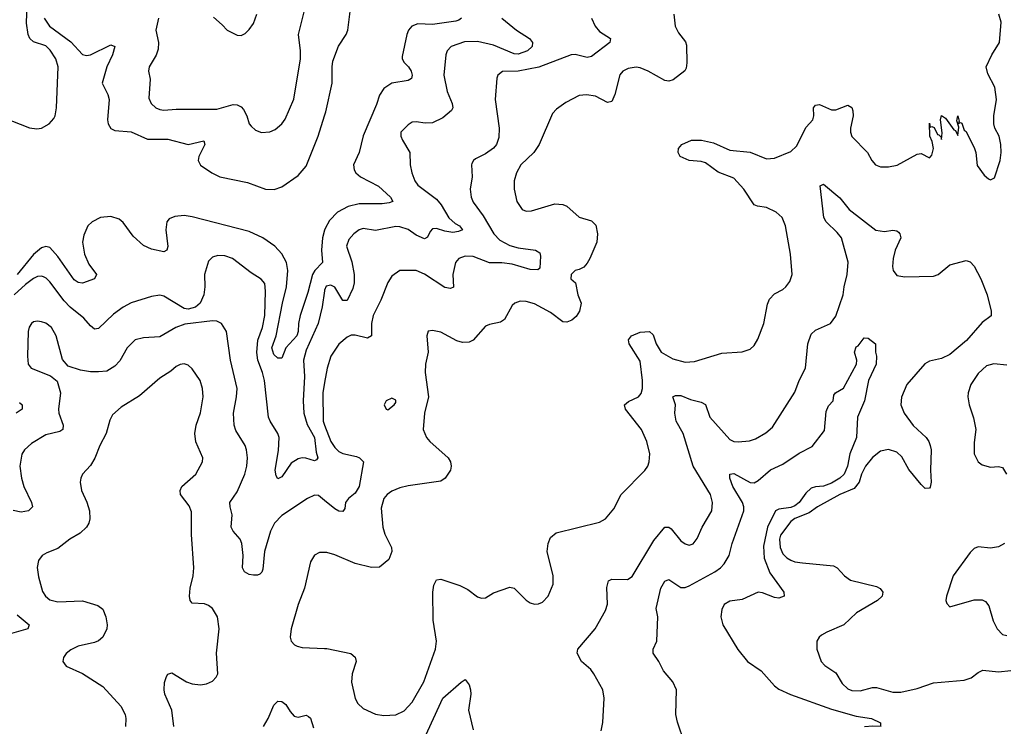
# Model space of a CAD drawing. Header units: inches. Extents: x 1682530 to 1839546, y 640742 to 791647.
# Tile 496 of 656: x 1758502 to 1763338, y 652211 to 655682. Entities that reach past the tile are written whole.
import ezdxf

# ---------------------------------------------------------------- set-up
doc = ezdxf.new("R2010")
doc.units = ezdxf.units.IN
doc.header["$MEASUREMENT"] = 0
doc.layers.add('B7655', color=7, linetype='Continuous')
doc.layers.add('B7665', color=7, linetype='Continuous')

msp = doc.modelspace()

# ---------------------------------------------------------------- linework, layer by layer
at = {"layer": 'B7655', "color": 5}
for points, elevation in [([(1758421.4, 655201.4), (1758550, 655151), (1758585.9, 655145.9), (1758610, 655149.5), (1758646.2, 655170), (1758670, 655196.5), (1758676.5, 655210), (1758683.4, 655250), (1758690.9, 655450), (1758679, 655490), (1758652.1, 655532.1), (1758630, 655553.1), (1758570, 655573.7), (1758552, 655590), (1758543.5, 655610), (1758534.9, 655665.1), (1758539.8, 655810)], 620), ([(1759183.5, 655690), (1759171.4, 655630), (1759183.5, 655570), (1759182.4, 655537.6), (1759171.9, 655508.1), (1759138.7, 655450), (1759135.3, 655430), (1759142.3, 655390), (1759136.7, 655296.7), (1759148.4, 655270), (1759170.6, 655250), (1759190, 655240.9), (1759210, 655238.5), (1759270, 655242.7), (1759470, 655243.2), (1759550, 655266), (1759570, 655264.7), (1759590, 655253.8), (1759600.9, 655240.9), (1759617.4, 655210), (1759630, 655170.8), (1759639, 655159), (1759660.3, 655140.3), (1759690, 655128.7), (1759730, 655131.6), (1759756.5, 655143.5), (1759789.7, 655170), (1759806.4, 655193.6), (1759848.3, 655291.7), (1759880.7, 655490), (1759881.8, 655530), (1759871, 655610), (1759899.3, 655720.7)], 640), ([(1759454.6, 655694.6), (1759497.3, 655657.3), (1759520.7, 655630), (1759570, 655606), (1759590, 655604.9), (1759610, 655614), (1759630, 655634), (1759650, 655664), (1759666.9, 655710)], 660), ([(1758622.7, 655690), (1758649.3, 655650), (1758752.8, 655572.8), (1758810, 655511.1), (1758830, 655505.6), (1758850, 655510.2), (1758950, 655558.9), (1758970.2, 655550.2), (1758957.6, 655510), (1758930.1, 655450), (1758907.2, 655370), (1758935.3, 655315.3), (1758941.6, 655290), (1758932.8, 655190), (1758936.2, 655170), (1758950, 655148.3), (1758970, 655138.6), (1759050, 655130.7), (1759130, 655095.6), (1759230, 655095.3), (1759330, 655069.5), (1759406.8, 655086.8), (1759411.1, 655070), (1759381.6, 655010), (1759378, 654990), (1759390, 654968.2), (1759445.5, 654930), (1759484.6, 654910), (1759621.9, 654881.9), (1759710, 654850.2), (1759752.1, 654847.9), (1759790, 654860.9), (1759870, 654916.9), (1759910, 654962.3), (1759968.5, 655110), (1760000, 655209.6)], 620), ([(1760000, 654647.9), (1759989.5, 654610.5), (1759985.2, 654550), (1759988.8, 654490), (1759951, 654450), (1759940.6, 654430), (1759917.5, 654342.5), (1759879.7, 654230), (1759871.8, 654190), (1759870.1, 654150), (1759863.1, 654130), (1759808.7, 654070), (1759790, 654019.3), (1759770, 654019.2), (1759750, 654038), (1759741.2, 654070), (1759762.2, 654130), (1759793.3, 654290), (1759813.4, 654370), (1759818.7, 654450), (1759813.4, 654490), (1759790, 654532.2), (1759755.3, 654570), (1759696.1, 654610), (1759630, 654641.5), (1759350, 654714.6), (1759310, 654721.2), (1759264.3, 654715.7), (1759236.7, 654703.3), (1759225.7, 654690), (1759219.7, 654650), (1759230, 654568), (1759225.5, 654550), (1759210, 654542.2), (1759150, 654554.8), (1759110, 654573.8), (1759059.5, 654619.5), (1759010, 654686.8), (1758990, 654703.2), (1758950, 654715), (1758899.1, 654710), (1758858.4, 654690), (1758837, 654670), (1758816.9, 654623.1), (1758811.2, 654588.8), (1758820.2, 654530), (1758842.1, 654482.1), (1758879.5, 654430), (1758870.2, 654409.8), (1758810, 654388.2), (1758790, 654390.8), (1758770, 654403.7), (1758690, 654519.8), (1758650, 654563.1), (1758630, 654568.7), (1758610, 654561.2), (1758570, 654529.1), (1758489.3, 654430)], 620), ([(1760000, 654353.4), (1759998.7, 654350), (1759987.6, 654272.4), (1759968.8, 654190), (1759910, 654058.5), (1759896.6, 654010), (1759901.2, 653930), (1759893.7, 653810), (1759897.6, 653750), (1759914.2, 653694.2), (1759950.4, 653630), (1759958.4, 653558.4), (1759966.5, 653530), (1759959.6, 653520.4), (1759950, 653515.3), (1759907.9, 653527.9), (1759890, 653529.9), (1759870, 653525.4), (1759835.9, 653504.1), (1759790, 653436.8), (1759770, 653426.6), (1759761.1, 653441.1), (1759756.5, 653470), (1759774.1, 653565.9), (1759776.5, 653630), (1759770.4, 653650.4), (1759732.8, 653710), (1759725, 653730), (1759704.2, 653910), (1759695.3, 653950), (1759672.3, 654010), (1759667.5, 654047.5), (1759672.5, 654107.5), (1759694.8, 654170), (1759705.6, 654230), (1759709, 654349), (1759705.8, 654385.8), (1759688.1, 654408.1), (1759638.6, 654438.6), (1759547, 654510), (1759510, 654523.1), (1759475.6, 654524.4), (1759450, 654516.2), (1759430, 654496), (1759409.3, 654430.7), (1759411.9, 654370), (1759406.6, 654330), (1759388, 654290), (1759365.5, 654270), (1759330, 654259.8), (1759310, 654263), (1759210, 654324.7), (1759190, 654328.5), (1759150, 654322.2), (1759050, 654291.5), (1759010.3, 654270), (1758963.5, 654236.5), (1758890, 654165.7), (1758870, 654162.6), (1758850, 654178.3), (1758816.6, 654216.6), (1758750, 654270.6), (1758721, 654301), (1758650, 654394), (1758632.6, 654412.6), (1758619.5, 654419.5), (1758610, 654423.2), (1758590, 654420.5), (1758570, 654411.6), (1758530, 654381.4), (1758475.2, 654330)], 640), ([(1760000, 653321.2), (1759970, 653345.7), (1759950, 653346.3), (1759916.3, 653330), (1759790, 653247.6), (1759753.6, 653210), (1759733.7, 653170), (1759705.3, 653070), (1759696, 652984), (1759691.5, 652968.5), (1759681.1, 652958.9), (1759670, 652953.1), (1759650, 652953.3), (1759630, 652957.1), (1759606, 652970), (1759596.5, 652990), (1759599.8, 653050), (1759593.6, 653110), (1759585.3, 653130), (1759551.1, 653170), (1759541, 653190), (1759545.6, 653250), (1759535.3, 653290), (1759535.1, 653310), (1759570, 653363.8), (1759607.8, 653450), (1759618, 653490), (1759620.7, 653530), (1759617, 653570), (1759609.8, 653590), (1759564.3, 653664.3), (1759555.7, 653690), (1759551.6, 653750), (1759567.4, 653830), (1759570.6, 653870), (1759537, 654010), (1759517.2, 654150), (1759493, 654190), (1759470, 654201.5), (1759450, 654203.1), (1759314, 654186), (1759269.1, 654170.9), (1759190, 654124), (1759110, 654118.9), (1759070.2, 654109.8), (1759030, 654071.1), (1758993.8, 654006.2), (1758970, 653979.7), (1758930, 653956.4), (1758890, 653951.9), (1758850, 653953.1), (1758801.4, 653961.4), (1758740.4, 653980.4), (1758712.6, 654012.6), (1758681.4, 654130), (1758657.7, 654170), (1758630, 654191), (1758610, 654197.7), (1758590, 654201.3), (1758570, 654197.6), (1758560.5, 654190), (1758548.2, 654171.8), (1758543.2, 654150), (1758540.2, 654030), (1758544.4, 653990), (1758558.8, 653970), (1758653.5, 653933.5), (1758686.1, 653906.1), (1758702, 653850), (1758692.6, 653770), (1758694.4, 653750), (1758715.8, 653690), (1758713.4, 653670), (1758700, 653660), (1758630, 653643.1), (1758559.7, 653600.3), (1758526.4, 653570), (1758512.5, 653547.5), (1758503.6, 653490), (1758511.1, 653430), (1758522.7, 653390), (1758560.7, 653310), (1758564.9, 653290), (1758545.5, 653270), (1758510, 653263), (1758470, 653271.2)], 660), ([(1759259.1, 652210), (1759249.7, 652290), (1759215.8, 652370), (1759212.6, 652390), (1759212.9, 652427.1), (1759223.5, 652456.5), (1759230, 652466.8), (1759250, 652473.4), (1759321, 652430), (1759350, 652420.4), (1759390, 652414.9), (1759419.1, 652420.9), (1759450, 652434), (1759467.7, 652452.3), (1759475.6, 652470), (1759468.8, 652570), (1759481.8, 652690), (1759474, 652750), (1759450, 652789.7), (1759430, 652804.4), (1759410, 652813.5), (1759350, 652816.2), (1759339.7, 652830), (1759335.6, 652850), (1759339.8, 652890), (1759354.5, 652950), (1759357.4, 652990), (1759345.8, 653154.2), (1759345.7, 653265.7), (1759334.9, 653294.9), (1759291.3, 653350), (1759289.6, 653370), (1759298.7, 653390), (1759366.6, 653450), (1759399.6, 653510), (1759401.6, 653530), (1759368, 653608), (1759361.8, 653650), (1759368.9, 653690), (1759390, 653750.8), (1759403.8, 653830), (1759400.4, 653870), (1759388, 653910), (1759350, 653967), (1759330, 653985.1), (1759310, 653991.1), (1759290, 653988.2), (1759270, 653978.3), (1759243.8, 653956.2), (1759190, 653922.2), (1759090, 653834), (1759000.3, 653779.7), (1758957.8, 653742.2), (1758944.3, 653715.7), (1758927.1, 653650), (1758895.5, 653590), (1758871.6, 653528.4), (1758850, 653493), (1758810.4, 653450), (1758802.4, 653430), (1758798.7, 653410), (1758805.3, 653370), (1758832.1, 653312.1), (1758845.5, 653270), (1758846.9, 653230), (1758841.3, 653210), (1758830, 653189.7), (1758799.3, 653160.7), (1758748.8, 653131.2), (1758690, 653084.2), (1758635.8, 653064.2), (1758613.4, 653050), (1758594.9, 653025.1), (1758588.8, 652991.2), (1758594.6, 652945.4), (1758614.1, 652874.1), (1758628.5, 652850), (1758650, 652832.2), (1758690, 652822.3), (1758810, 652828.5), (1758885.3, 652805.3), (1758910, 652786.8), (1758924.9, 652750), (1758932, 652710), (1758930.3, 652689.7), (1758910.4, 652650), (1758890, 652631.8), (1758870, 652622.4), (1758790, 652604.5), (1758752.8, 652587.2), (1758730, 652569), (1758717.3, 652550), (1758714.8, 652530), (1758730, 652506.8), (1758810, 652470.6), (1758910, 652407.3), (1758999.1, 652310), (1759020.5, 652270), (1759023.8, 652250), (1759021.6, 652210)], 680), ([(1760000, 653900), (1759991.2, 653850), (1759993.1, 653710), (1760000, 653691.2)], 660), ([(1758501.2, 653801.2), (1758514.7, 653790), (1758514.9, 653770), (1758484.2, 653750)], 640), ([(1760000, 653065.3), (1759975.1, 653064.9), (1759950, 653052), (1759930, 653019), (1759901.3, 652890), (1759870.3, 652810), (1759834.9, 652690), (1759830.5, 652650), (1759836.3, 652630), (1759852.2, 652612.2), (1759865.7, 652605.7), (1759890, 652598.7), (1760000, 652593.6)], 680), ([(1758490, 652759.7), (1758548.7, 652710), (1758544.4, 652695.6), (1758541.6, 652690), (1758450, 652664.6)], 660), ([(1759698.9, 652210), (1759722.6, 652250), (1759750, 652315.3), (1759770, 652334.9), (1759790, 652333.8), (1759810, 652318), (1759830, 652283.8), (1759850, 652261.3), (1759870, 652257), (1759910, 652266.4), (1759920.3, 652260.3), (1759930, 652250.7), (1759944.7, 652204.7)], 660)]:
    msp.add_lwpolyline(points, dxfattribs=dict(at, elevation=elevation))
at = {"layer": 'B7665', "color": 5}
for points, elevation in [([(1760000, 655209.6), (1760006.5, 655230), (1760036.3, 655370), (1760036.6, 655450), (1760041, 655479), (1760067.9, 655552.1), (1760106.2, 655610), (1760114, 655630), (1760134.2, 655790)], 620), ([(1761715.2, 655710), (1761722, 655650), (1761738, 655618), (1761772.9, 655572.9), (1761777.8, 655557.8), (1761779.6, 655470), (1761776, 655444), (1761768.9, 655431.1), (1761712.4, 655387.6), (1761690, 655380.4), (1761670, 655383.1), (1761589.6, 655430), (1761550, 655445.6), (1761530, 655448.7), (1761490, 655442.2), (1761464.4, 655430), (1761449.3, 655410.7), (1761425.5, 655314.5), (1761410, 655280.9), (1761390, 655275.1), (1761330, 655307.4), (1761286.1, 655313.9), (1761249.5, 655309.5), (1761184.9, 655275), (1761138, 655242), (1761118.9, 655221.1), (1761053.8, 655070), (1761027.2, 655030), (1760963.2, 654970), (1760941.5, 654930), (1760930.2, 654890), (1760931.3, 654850), (1760944.6, 654790), (1760970.3, 654750.3), (1760990, 654741.3), (1761016.6, 654743.4), (1761130, 654777.4), (1761170, 654774.9), (1761190, 654766.4), (1761250, 654712.4), (1761310, 654694.3), (1761332.7, 654672.7), (1761340.6, 654630), (1761336.8, 654590), (1761303.2, 654510), (1761290, 654486), (1761272.5, 654467.5), (1761250, 654455), (1761230, 654450.6), (1761210.3, 654430), (1761209.4, 654410), (1761231.8, 654390), (1761244.3, 654330), (1761259.7, 654290), (1761252.2, 654250), (1761235.5, 654224.5), (1761214.3, 654205.7), (1761190, 654196.8), (1761170, 654198.3), (1761110, 654244), (1761030, 654286), (1760990, 654298.3), (1760960.6, 654299.4), (1760934.8, 654290), (1760921.5, 654278.5), (1760883.7, 654210), (1760863, 654197), (1760810, 654185.4), (1760790, 654176.2), (1760730, 654108.2), (1760710, 654098.3), (1760677.1, 654097.1), (1760650, 654104.2), (1760570, 654147.3), (1760530, 654155.1), (1760508.2, 654151.8), (1760502, 654130), (1760507.7, 654050), (1760496.1, 653990), (1760493.8, 653950), (1760510.3, 653830), (1760490.4, 653750), (1760483.8, 653670), (1760500.3, 653630), (1760517, 653610), (1760606.7, 653530), (1760618.7, 653510), (1760622, 653490), (1760618.7, 653470), (1760592.7, 653430), (1760570, 653416.3), (1760410, 653392.9), (1760370, 653382.7), (1760330, 653366.3), (1760306.7, 653350), (1760290.4, 653330), (1760277.2, 653282.8), (1760286.5, 653190), (1760295.9, 653155.9), (1760328.2, 653090), (1760330.4, 653070), (1760315.5, 653030), (1760270, 652993.6), (1760230, 652990.9), (1760150, 653010.8), (1760050, 653053.3), (1760010, 653065.4), (1760000, 653065.3)], 680), ([(1760000, 652593.6), (1760010, 652593.1), (1760128.5, 652568.5), (1760150, 652550.8), (1760154, 652530), (1760134.6, 652470), (1760131.7, 652428.3), (1760150, 652347.7), (1760163.8, 652323.8), (1760190, 652298.9), (1760250, 652271.4), (1760290, 652265), (1760350, 652268.2), (1760390, 652288.1), (1760429.9, 652330.1), (1760487.1, 652430), (1760544.2, 652590), (1760549.7, 652630), (1760532.5, 652732.5), (1760531.1, 652870), (1760535.6, 652904.4), (1760549.7, 652930.3), (1760570, 652934), (1760663.7, 652903.7), (1760703.2, 652883.2), (1760750, 652848), (1760770, 652840.5), (1760790, 652842), (1760830, 652867.7), (1760910, 652894.8), (1760931, 652890), (1760990, 652830.7), (1761010, 652818), (1761030.6, 652810.6), (1761050, 652813), (1761070, 652822), (1761097, 652850), (1761122.4, 652910), (1761123, 652950), (1761092.4, 653070), (1761098.3, 653110), (1761110, 653139.1), (1761137.4, 653162.6), (1761350, 653214.9), (1761379.3, 653230), (1761420.1, 653279.9), (1761456.3, 653350), (1761572, 653468), (1761587.6, 653490), (1761594, 653510), (1761596.4, 653550), (1761581.7, 653610), (1761556.4, 653670), (1761477.3, 653770), (1761472.8, 653790), (1761492.4, 653807.6), (1761541, 653830), (1761554, 653846), (1761561.6, 653870), (1761561.7, 653910), (1761550, 654005.6), (1761495.4, 654090), (1761493, 654110), (1761507.3, 654130), (1761550, 654147.8), (1761594.8, 654150), (1761614.2, 654134.2), (1761628.2, 654090), (1761653.6, 654050), (1761710, 654016.5), (1761770, 653999.7), (1761816.9, 654003.1), (1761950, 654044.4), (1762050, 654050.4), (1762090, 654064.4), (1762110, 654082), (1762127.5, 654112.5), (1762156.8, 654190), (1762174.9, 654285.1), (1762184.2, 654310), (1762210, 654336), (1762250, 654356.5), (1762264.7, 654370), (1762284.1, 654395.9), (1762296.9, 654430), (1762288.6, 654530), (1762263.1, 654670), (1762246.3, 654710), (1762217.3, 654737.3), (1762170, 654760.3), (1762126.3, 654766.3), (1762110, 654773.3), (1762059.4, 654850), (1762010, 654903.5), (1761933.2, 654933.2), (1761870, 654978.9), (1761850, 654985.7), (1761789.8, 654989.8), (1761746.6, 655010), (1761736.2, 655030), (1761738.4, 655050), (1761755.1, 655070), (1761802, 655090), (1761851.2, 655091.2), (1761910, 655077.4), (1761990, 655042), (1762090, 655031.1), (1762170, 654998.9), (1762210, 655002.8), (1762290, 655034.9), (1762318.3, 655061.7), (1762365.3, 655154.7), (1762398.4, 655190), (1762402.9, 655210), (1762401.3, 655250), (1762410, 655263), (1762430, 655266.4), (1762490, 655239.5), (1762510, 655238.7), (1762570, 655262), (1762590, 655250.8), (1762594.3, 655234.3), (1762595.6, 655210), (1762582, 655150), (1762582.7, 655130), (1762590, 655108.8), (1762666.7, 655030), (1762688.2, 654990), (1762704.9, 654970), (1762730, 654960.3), (1762770, 654959.1), (1762811.7, 654968.3), (1762910, 655021.5), (1762930, 655025.3), (1762970, 655004), (1762973.6, 655006.4), (1762982.5, 655017.5), (1762989.7, 655050), (1762983.5, 655083.5), (1762972.3, 655110), (1762970, 655174), (1762974, 655154), (1762982, 655158), (1762993.4, 655153.4), (1763010, 655118), (1763016.9, 655116.9), (1763026.4, 655106.4), (1763030, 655094), (1763033.6, 655126.4), (1763024, 655190), (1763030, 655212), (1763050, 655198), (1763090, 655142), (1763098, 655138), (1763110, 655114), (1763114.6, 655154.6), (1763105.2, 655185.2), (1763110, 655210.8), (1763116.9, 655183.1), (1763112.7, 655172.7), (1763123.1, 655176.9), (1763130, 655174), (1763140.3, 655140.3), (1763150, 655133), (1763191.1, 655050), (1763198, 655030), (1763205.4, 654965.4), (1763238.6, 654918.6), (1763260.5, 654900.5), (1763270, 654895.3), (1763290, 654906), (1763317.3, 654990), (1763323.5, 655030), (1763321, 655070), (1763313.3, 655110), (1763292, 655150), (1763286.8, 655170), (1763286.8, 655210), (1763299.2, 655290), (1763292.1, 655350), (1763256.8, 655416.8), (1763249.7, 655450), (1763277.2, 655510), (1763314.8, 655570), (1763322.5, 655670), (1763311.3, 655710)], 680), ([(1760870, 655690.3), (1760941.7, 655630), (1761006.9, 655590), (1761020.7, 655570), (1761018.6, 655550), (1760996.1, 655530), (1760950, 655512.6), (1760930, 655515), (1760830, 655556.9), (1760750, 655575.3), (1760686.1, 655573.9), (1760621.3, 655550), (1760601.7, 655530), (1760594.7, 655510), (1760585.4, 655410), (1760601.1, 655330), (1760627.1, 655270), (1760630.2, 655250), (1760623.2, 655236.8), (1760580, 655200), (1760530, 655176.4), (1760493.4, 655173.4), (1760450, 655180.5), (1760430, 655178.4), (1760410, 655166.6), (1760374.8, 655130), (1760374, 655110), (1760382, 655090), (1760418.7, 655030), (1760420.2, 654970), (1760428.2, 654930), (1760442.4, 654890), (1760457.4, 654870), (1760550, 654800.6), (1760572.9, 654772.9), (1760609.2, 654709.2), (1760641.4, 654681.4), (1760662.6, 654670), (1760677.6, 654650), (1760658.1, 654641.9), (1760630, 654637.7), (1760590, 654643.4), (1760550, 654656.5), (1760530, 654654.8), (1760518.3, 654641.7), (1760505.3, 654614.7), (1760490, 654606.2), (1760450, 654624.5), (1760410, 654651.7), (1760370, 654665.2), (1760350, 654665.8), (1760250, 654646.8), (1760190, 654656.4), (1760170, 654649.6), (1760143.8, 654630), (1760118, 654602), (1760107.2, 654570), (1760133.7, 654493.7), (1760145.8, 654430), (1760144.7, 654390), (1760137.7, 654362.3), (1760110, 654303), (1760090, 654302.2), (1760050, 654368.7), (1760030, 654377.5), (1760007.4, 654372.6), (1760000, 654353.4)], 640), ([(1760671.4, 655690), (1760659.6, 655680.4), (1760644.2, 655675.8), (1760530, 655659), (1760458, 655662), (1760428, 655650), (1760411.6, 655630), (1760403.8, 655610), (1760381.2, 655501.2), (1760381.3, 655490), (1760390, 655471.8), (1760411.5, 655451.5), (1760425.2, 655430), (1760429.2, 655410), (1760425.8, 655394.2), (1760410, 655384.1), (1760330, 655371.1), (1760290, 655344.8), (1760270, 655312.1), (1760254.6, 655265.4), (1760190, 655111.1), (1760168.9, 655030), (1760142.3, 654970), (1760144.9, 654944.9), (1760152.4, 654930), (1760175.5, 654910), (1760264.2, 654864.2), (1760323.2, 654810), (1760335.3, 654790), (1760317.7, 654782.3), (1760282.1, 654777.9), (1760170, 654777), (1760115.9, 654764.1), (1760063, 654737), (1760024.3, 654695.7), (1760002.7, 654657.3), (1760000, 654647.9)], 620), ([(1761310.3, 655690), (1761328.1, 655650), (1761350, 655625), (1761404, 655590), (1761400.4, 655570), (1761310, 655501.2), (1761290, 655496.8), (1761230.5, 655510.5), (1761210, 655509.1), (1761051.6, 655448.4), (1760950, 655429.9), (1760873, 655427), (1760850.4, 655410), (1760845.5, 655394.5), (1760836.9, 655290), (1760856.9, 655150), (1760856.2, 655103.8), (1760844.2, 655070), (1760829.2, 655050.8), (1760790, 655023.5), (1760741.5, 654998.5), (1760730.6, 654990), (1760723.4, 654976.6), (1760720.5, 654970), (1760724.6, 654910), (1760714.7, 654850), (1760719.1, 654810), (1760730, 654786.7), (1760779.3, 654719.3), (1760831.7, 654630), (1760860.1, 654600.1), (1760910, 654573.7), (1760950, 654561.5), (1761034.8, 654550), (1761056.5, 654536.5), (1761060.7, 654520.7), (1761057.5, 654462.5), (1761046.5, 654453.5), (1761010, 654455.8), (1760921.8, 654481.8), (1760870, 654488.2), (1760810, 654487.5), (1760730, 654518.3), (1760690, 654520.3), (1760659.5, 654510), (1760643.2, 654490), (1760630.1, 654430), (1760632.1, 654367.9), (1760618.2, 654361.8), (1760590, 654367.3), (1760490, 654431.8), (1760450, 654450.9), (1760370, 654449.8), (1760330, 654422.6), (1760310, 654391.8), (1760275.2, 654304.8), (1760238.4, 654230), (1760230.2, 654190), (1760230, 654128.7), (1760210, 654118), (1760150, 654132.2), (1760130, 654132.1), (1760110, 654122.6), (1760070, 654088.4), (1760030, 654029.5), (1760012.4, 653970), (1760000, 653900)], 660), ([(1761358, 652190), (1761365.6, 652230), (1761373.3, 652350), (1761365.6, 652390), (1761322, 652470), (1761306.6, 652490), (1761261.6, 652530), (1761239.5, 652570), (1761242.9, 652590), (1761328.4, 652690), (1761379.6, 652780.4), (1761388.9, 652811.1), (1761386.4, 652893.6), (1761394.5, 652925.5), (1761410, 652933.6), (1761487.3, 652932.7), (1761510, 652946.7), (1761616.4, 653123.6), (1761670, 653190.3), (1761690, 653190.3), (1761701.8, 653181.8), (1761750, 653122.6), (1761770, 653107), (1761790, 653102), (1761810, 653108.5), (1761830, 653133.4), (1761854.8, 653190), (1761901.6, 653270), (1761904.6, 653310), (1761895.7, 653350), (1761810, 653489.6), (1761761.3, 653650), (1761726, 653710), (1761719.5, 653750), (1761722.7, 653790), (1761709.8, 653830.2), (1761723.1, 653836.9), (1761750, 653836.5), (1761796.9, 653816.9), (1761850, 653803.9), (1761870, 653791.8), (1761892.3, 653730), (1761990, 653620.4), (1762010, 653610.8), (1762031.3, 653608.7), (1762086, 653614), (1762115.8, 653624.2), (1762166.9, 653653.1), (1762199.3, 653680.7), (1762310, 653853), (1762329.8, 653910), (1762362, 653970), (1762373.3, 654090), (1762390, 654138), (1762410, 654157), (1762483.7, 654190), (1762510, 654225.5), (1762546.9, 654330), (1762551.1, 654370), (1762566.9, 654430), (1762571.2, 654491.2), (1762538.2, 654610), (1762517.4, 654637.4), (1762462.7, 654690), (1762451.1, 654710), (1762434, 654866), (1762450, 654874), (1762530, 654806.5), (1762576.9, 654750), (1762707.8, 654647.8), (1762750, 654641.8), (1762790, 654647.9), (1762810, 654645.3), (1762818.4, 654638.4), (1762825.3, 654630), (1762830.3, 654610), (1762802.4, 654550), (1762792.6, 654510), (1762789.1, 654470), (1762792.2, 654450), (1762810, 654425.3), (1762850, 654418.9), (1762990, 654421.7), (1763014, 654430), (1763070, 654477.4), (1763150, 654500.2), (1763170, 654492.3), (1763190, 654472.4), (1763223.2, 654410), (1763253.4, 654330), (1763273.6, 654250), (1763272.9, 654227.1), (1763230, 654195), (1763152.9, 654107.1), (1763070, 654038.5), (1763030, 654017.8), (1762970, 654005.1), (1762948, 653992), (1762858.9, 653890), (1762832.5, 653827.5), (1762830.3, 653790), (1762846, 653750), (1762890, 653688.4), (1762954, 653630), (1762968, 653610), (1762974.7, 653590), (1762978.2, 653570), (1762975.5, 653470), (1762978.9, 653410), (1762974.1, 653385.9), (1762970, 653380.9), (1762950, 653379.5), (1762930, 653399.6), (1762870, 653472.9), (1762835.1, 653535.1), (1762810, 653557.8), (1762770, 653571.6), (1762730, 653562.8), (1762690, 653532), (1762656.4, 653490), (1762636.2, 653450), (1762625.9, 653410), (1762601, 653379), (1762530, 653349.9), (1762420.2, 653290), (1762379.4, 653260.6), (1762308.5, 653231.5), (1762290, 653217.9), (1762239.7, 653150), (1762234.3, 653130), (1762236.7, 653090), (1762250, 653058.2), (1762270, 653038.8), (1762290, 653028), (1762310, 653019.8), (1762346.2, 653013.8), (1762499.2, 652999.2), (1762517.1, 652990), (1762552.7, 652950), (1762582, 652930), (1762710, 652898.9), (1762727.9, 652887.9), (1762741.3, 652870), (1762737.6, 652850), (1762715.3, 652830), (1762611.8, 652768.2), (1762550, 652709.8), (1762465.7, 652674.3), (1762440.6, 652659.4), (1762428, 652650), (1762418, 652630), (1762417.1, 652590), (1762439.3, 652530), (1762456.3, 652510), (1762510, 652474.4), (1762541.9, 652421.9), (1762570, 652396.2), (1762590, 652387.6), (1762630, 652385.6), (1762690, 652401.6), (1762710, 652402.6), (1762790, 652379.1), (1762830, 652378.4), (1762910, 652397.8), (1762990, 652424.6), (1763141.2, 652438.8), (1763174.7, 652450), (1763210, 652476.5), (1763232.5, 652487.5), (1763310, 652479.1), (1763370, 652485.2)], 660), ([(1761767.3, 652130), (1761732.3, 652232.3), (1761725.4, 652270), (1761728, 652390), (1761710, 652429.4), (1761664.1, 652484.1), (1761640.9, 652530), (1761614, 652570), (1761612.8, 652590), (1761632, 652630), (1761636.9, 652750), (1761628.2, 652790), (1761651.7, 652890), (1761670, 652925), (1761690, 652932.2), (1761750, 652894), (1761770, 652893.9), (1761790, 652901.2), (1761916.8, 652970), (1761944, 652990), (1761962, 653010), (1761987, 653050), (1762001.7, 653110), (1762058.4, 653270), (1762058.3, 653290), (1762051.9, 653310), (1762005.2, 653390), (1761989.8, 653430), (1761990, 653450.6), (1762010, 653452.9), (1762090, 653408.9), (1762110, 653406.7), (1762130, 653418.3), (1762190, 653471), (1762250, 653499), (1762330, 653553.9), (1762394.4, 653585.6), (1762455.3, 653664.7), (1762462.7, 653757.3), (1762474, 653786), (1762497.2, 653810), (1762501.5, 653838.5), (1762509, 653850), (1762547.6, 653872.4), (1762611.8, 653990), (1762614.5, 654010), (1762601.7, 654050), (1762610, 654074.9), (1762619.7, 654080.3), (1762650, 654118.8), (1762670, 654117.3), (1762706, 654090), (1762705.5, 654050), (1762710.4, 654030), (1762708.4, 653990), (1762670.3, 653910), (1762652.1, 653810), (1762617, 653730), (1762612.6, 653630), (1762580.1, 653550), (1762567.7, 653490), (1762551.4, 653450), (1762530.5, 653429.5), (1762490, 653406.2), (1762450, 653391), (1762410, 653387.7), (1762390, 653380.6), (1762362.8, 653357.2), (1762330.6, 653310), (1762310, 653295), (1762290, 653286.9), (1762230, 653277.9), (1762214.7, 653270), (1762175.6, 653190), (1762156.1, 653096.1), (1762158.1, 653038.1), (1762185.9, 652965.9), (1762255.8, 652870), (1762256.3, 652850), (1762230, 652841.4), (1762210, 652843.7), (1762150, 652867), (1762130, 652869.9), (1762050, 652834.5), (1761990, 652826), (1761962.9, 652810), (1761950, 652785.2), (1761946.3, 652750), (1761955.4, 652710), (1762028.6, 652588.6), (1762077.6, 652530), (1762143.4, 652483.4), (1762210, 652410.3), (1762230, 652394.6), (1762288.3, 652368.3), (1762490, 652296.3), (1762610, 652261), (1762685.5, 652250), (1762730.8, 652229.2), (1762730.8, 652210.8)], 640), ([(1763350, 653985.4), (1763287.3, 653992.7), (1763250, 653982), (1763210, 653944.5), (1763173.7, 653890), (1763160.3, 653850), (1763158.7, 653830), (1763165.3, 653790), (1763187.3, 653727.3), (1763199, 653670), (1763190, 653606), (1763190.4, 653550), (1763210, 653510.7), (1763230, 653496.4), (1763270, 653484.9), (1763310, 653488), (1763330, 653482), (1763348.4, 653450)], 680), ([(1760000, 653691.2), (1760030, 653610.2), (1760050, 653580.2), (1760070, 653560.6), (1760090, 653551.8), (1760156.2, 653536.2), (1760170.4, 653530), (1760190.4, 653510), (1760169.2, 653390), (1760150, 653356.1), (1760116.9, 653330), (1760102.7, 653310), (1760098.6, 653281.4), (1760090, 653266.3), (1760070, 653268.7), (1760050, 653280.3), (1760000, 653321.2)], 660), ([(1763339.1, 653110), (1763310, 653093.3), (1763270, 653086.3), (1763210, 653092.3), (1763190, 653085.2), (1763170, 653065.2), (1763087.7, 652950), (1763054.8, 652850), (1763051, 652830), (1763055.3, 652815.3), (1763070, 652798), (1763190, 652832.4), (1763230, 652833), (1763245.3, 652825.3), (1763262.5, 652802.5), (1763283.6, 652730), (1763302.6, 652690), (1763330, 652663.1), (1763350, 652657)], 680), ([(1760488.9, 652150), (1760581, 652350), (1760670, 652428.7), (1760690, 652440.7), (1760710, 652414.8), (1760716.5, 652390), (1760717.8, 652370), (1760706.4, 652290), (1760730, 652194)], 660), ([(1762734, 652210), (1762692.7, 652212.7), (1762651.7, 652208.3)], 640)]:
    msp.add_lwpolyline(points, dxfattribs=dict(at, elevation=elevation))
at = {"layer": 'B7665', "color": 5, "elevation": 680}
msp.add_lwpolyline([(1760330, 653824), (1760302, 653810), (1760292, 653790), (1760302, 653770), (1760310, 653766), (1760342, 653790), (1760350, 653802), (1760350, 653814)], close=True, dxfattribs=at)

doc.saveas('drawing.dxf')
